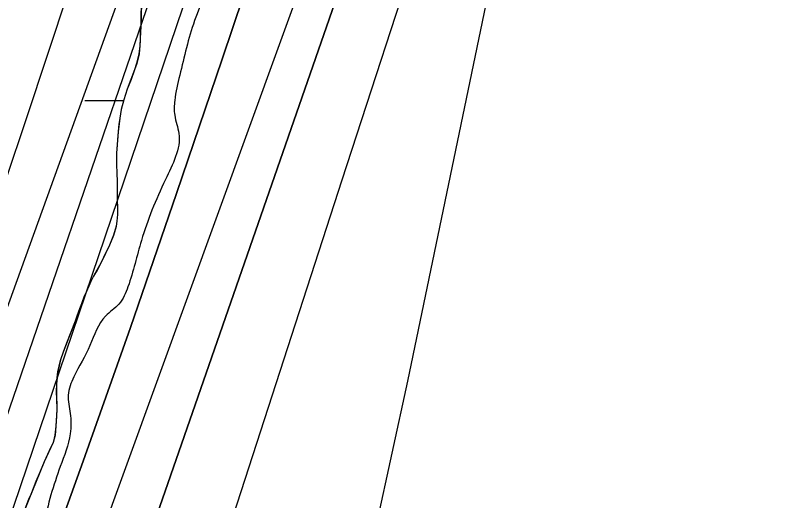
# Model space of a CAD drawing. Extents: x 3297716 to 3335574, y 688621 to 713991.
# Drawn here: x 3321239.9 to 3321686.8, y 697842 to 698129.4 of the extents above; entities that cross this region are included whole.
import ezdxf

# ---------------------------------------------------------------- set-up
doc = ezdxf.new("R2010")
doc.units = 0
for name, color, linetype in [('V-RIVR-EDGE', 7, 'Continuous'), ('V-SITE-VEGE', 7, 'Continuous'), ('V-TOPO-DPTH', 7, 'Continuous'), ('V-TOPO-MINR', 7, 'Continuous'), ('V-TOPO-WATR', 7, 'Continuous'), ('V-WETL-SWMP', 7, 'Continuous')]:
    doc.layers.add(name, color=color, linetype=linetype)

msp = doc.modelspace()

# ---------------------------------------------------------------- linework, layer by layer
at = {"layer": 'V-RIVR-EDGE'}
msp.add_spline([(3321618.45, 701061.3), (3321639.17, 701040.92), (3321661.92, 701020.55), (3321674.32, 701007.67), (3321694.16, 700986.07), (3321717.72, 700957.41), (3321720.61, 700953.26), (3321724.75, 700950.76), (3321726.82, 700949.51), (3321730.12, 700946.19), (3321742.93, 700927.09), (3321753.65, 700905.93), (3321756.11, 700893.9), (3321759.81, 700884.36), (3321768.06, 700867.34), (3321776.73, 700853.23), (3321786.64, 700837.46), (3321794.49, 700827.9), (3321804.41, 700817.1), (3321812.69, 700810.04), (3321821.8, 700809.18), (3321830.09, 700806.68), (3321833.39, 700803.77), (3321835.87, 700798.79), (3321840.83, 700792.97), (3321849.52, 700787.56), (3321852, 700783.83), (3321866.46, 700765.14), (3321875.54, 700751.02), (3321880.08, 700741.06), (3321885.01, 700725.72), (3321889.55, 700717), (3321895.75, 700710.35), (3321901.94, 700699.15), (3321908.12, 700684.63), (3321912.22, 700664.31), (3321919.16, 700623.67), (3321922, 700598.79), (3321922.33, 700564.8), (3321921.8, 700517.55), (3321919.28, 700502.22), (3321912.99, 700476.13), (3321905.84, 700433.04), (3321899.49, 700379.59), (3321893.61, 700348.1), (3321887.31, 700316.2), (3321880.2, 700288.86), (3321874.74, 700259.03), (3321869.25, 700218.84), (3321863.73, 700164.56), (3321860.77, 700141.35), (3321859.51, 700133.9), (3321857.38, 700109.86), (3321857.72, 700080.85), (3321854.3, 700038.58), (3321847.95, 699987.61), (3321847.83, 699937.46), (3321848.6, 699913.83), (3321849.33, 699873.21), (3321853.78, 699830.51), (3321854.96, 699803.15), (3321853.26, 699786.99), (3321851.54, 699762.54), (3321847.36, 699747.63), (3321844.45, 699743.9), (3321843.17, 699728.57), (3321839.41, 699718.22), (3321831.1, 699708.71), (3321827.36, 699705.81), (3321826.94, 699701.67), (3321826.9, 699687.16), (3321823.15, 699678.88), (3321813.6, 699670.62), (3321798.66, 699664.44), (3321785.76, 699644.16), (3321779.93, 699632.57), (3321773.21, 699598.6), (3321768.1, 699540.58), (3321765.15, 699519.86), (3321762.59, 699492.93), (3321757.53, 699458.54), (3321751.27, 699439.49), (3321741.26, 699415.47), (3321732.08, 699391.04), (3321722.08, 699368.27), (3321716.24, 699354.61), (3321712.46, 699334.72), (3321711.17, 699313.17), (3321708.16, 699269.24), (3321710.2, 699258.88), (3321713.08, 699250.99), (3321718.86, 699240.62), (3321727.54, 699231.89), (3321733.75, 699226.9), (3321735.8, 699219.85), (3321729.5, 699186.29), (3321720.32, 699159.37), (3321709.07, 699134.53), (3321700.31, 699115.49), (3321685.36, 699100.6), (3321679.12, 699094.4), (3321674.96, 699087.37), (3321674.54, 699083.64), (3321670.34, 699063.75), (3321660.32, 699031.86), (3321651.17, 699018.62), (3321638.28, 699002.49), (3321632.02, 698987.58), (3321625.76, 698968.12), (3321619.46, 698936.22), (3321615.66, 698908.04), (3321607.29, 698875.32), (3321593.49, 698825.61), (3321583.49, 698805.33), (3321580.14, 698792.07), (3321580.11, 698777.57), (3321580.08, 698768.03), (3321572.16, 698748.16), (3321567.94, 698717.91), (3321559.1, 698663.64), (3321555.74, 698647.06), (3321554.07, 698638.36), (3321550.73, 698631.74), (3321551.53, 698617.65), (3321548.59, 698601.9), (3321548.13, 698586.15), (3321543.97, 698577.46), (3321538.14, 698566.28), (3321534.37, 698551.37), (3321535.17, 698541.42), (3321533.49, 698532.72), (3321521.4, 698502.08), (3321503.45, 698451.14), (3321490.53, 698421.75), (3321481.38, 698409.33), (3321476.81, 698403.96), (3321474.3, 698395.26), (3321466.79, 698374.55), (3321458.45, 698355.09), (3321454.28, 698343.91), (3321453.02, 698339.36), (3321455.92, 698336.45), (3321456.74, 698333.13), (3321454.65, 698329.4), (3321448.83, 698321.96), (3321440.11, 698313.69), (3321430.98, 698308.32), (3321420.6, 698301.3), (3321418.1, 698296.34), (3321412.68, 698284.33), (3321407.28, 698277.71), (3321395.61, 698252.46), (3321375.16, 698198.21), (3321359.31, 698158.46), (3321345.97, 698126.16), (3321337.19, 698093.85), (3321334.25, 698078.94), (3321334.23, 698070.24), (3321336.69, 698059.45), (3321328.74, 698032.12), (3321314.56, 697996.09), (3321306.62, 697968.76), (3321301.21, 697958.41), (3321293.31, 697951.38), (3321284.15, 697933.99), (3321274.57, 697915.37), (3321271.23, 697904.6), (3321272.45, 697893.82), (3321272.42, 697881.8), (3321266.57, 697862.33), (3321256.95, 697828.37), (3321254.44, 697817.6), (3321249.85, 697808.08), (3321241.51, 697787.79), (3321233.61, 697774.54), (3321226.53, 697762.13), (3321220.27, 697745.56), (3321216.1, 697733.97), (3321215.67, 697727.34), (3321217.73, 697725.67), (3321219.8, 697723.6), (3321219.37, 697718.62), (3321208.12, 697691.71), (3321197.7, 697668.11), (3321194.79, 697666.04), (3321191.06, 697666.05), (3321191.45, 697656.52), (3321188.95, 697651.55), (3321185.63, 697649.07), (3321180.24, 697647.84), (3321181.04, 697635.82), (3321179.37, 697630.85), (3321174.8, 697625.89), (3321172.29, 697619.26), (3321170.2, 697612.22), (3321164.33, 697585.71), (3321162.65, 697577.01), (3321158.92, 697575.78), (3321154.35, 697570.81), (3321148.51, 697557.56), (3321144.77, 697550.53), (3321143.91, 697539.34), (3321140.58, 697535.62), (3321134.77, 697529.41), (3321132.68, 697525.27), (3321128.5, 697509.53), (3321122.64, 697486.75), (3321103.06, 697447.42), (3321100.98, 697441.63), (3321100.95, 697432.92), (3321091.79, 697415.12), (3321084.3, 697404.36), (3321071.4, 697382.01), (3321064.34, 697376.64), (3321056.87, 697372.93), (3321048.14, 697363.42), (3321041.07, 697351), (3321031.9, 697332.37), (3321023.56, 697312.08), (3321015.63, 697288.06), (3321006.43, 697254.51), (3320994.76, 697229.67), (3320983.51, 697207.32), (3320979.36, 697203.6), (3320975.6, 697193.66), (3320968.09, 697172.54), (3320962.64, 697145.61), (3320955.95, 697122.42), (3320943.84, 697086.8), (3320940.48, 697069.4), (3320936.31, 697061.12), (3320926.34, 697048.71), (3320920.93, 697043.34), (3320909.64, 697002.33), (3320899.61, 696969.2), (3320887.51, 696935.24), (3320880.84, 696920.33), (3320879.58, 696912.46), (3320883.28, 696900.43), (3320882.85, 696894.63), (3320876.18, 696878.07), (3320871.56, 696854.04), (3320866.95, 696835.81), (3320859.86, 696815.94), (3320857.35, 696806.82), (3320853.17, 696794.4), (3320849.83, 696784.46), (3320847.3, 696766.64), (3320843.13, 696755.46), (3320836.06, 696746.78), (3320830.23, 696736.43), (3320825.62, 696714.06), (3320819.78, 696699.98), (3320814.39, 696700.82), (3320813.53, 696688.39), (3320798.51, 696648.22), (3320788.51, 696625.45), (3320782.7, 696621.73), (3320776.44, 696606.83), (3320773.11, 696599.38), (3320766.05, 696592.76), (3320752.32, 696573.31), (3320739.41, 696550.14), (3320720.25, 696512.05), (3320700.68, 696473.55), (3320668.58, 696401.51), (3320646.49, 696351.83), (3320619.82, 696291.38), (3320606.9, 696264.05), (3320587.72, 696216.85), (3320576.88, 696191.59), (3320559.79, 696152.26), (3320552.68, 696128.24), (3320546.41, 696106.29), (3320536.39, 696076.47), (3320526.77, 696040.43), (3320506.73, 695984.11), (3320462.47, 695850.34), (3320450.34, 695806.02), (3320441.99, 695784.08), (3320420.24, 695702.06), (3320413.95, 695672.23), (3320409.31, 695639.92), (3320408.02, 695624.17), (3320406.74, 695608.42), (3320408.37, 695594.32), (3320410.83, 695583.96), (3320416.18, 695571.92), (3320421.98, 695567.35), (3320430.26, 695563.18), (3320436.88, 695558.19), (3320439.76, 695552.38), (3320445.95, 695539.93), (3320448.82, 695529.15), (3320449.62, 695514.64), (3320448.35, 695507.18), (3320445.85, 695499.32), (3320439.61, 695490.63), (3320432.95, 695478.62), (3320425.04, 695464.14), (3320423.36, 695454.61), (3320416.68, 695438.87), (3320407.94, 695423.56), (3320400.05, 695416.95), (3320392.16, 695411.99), (3320377.64, 695405.4), (3320369.77, 695408.32), (3320357.76, 695410.42), (3320346.57, 695411.28), (3320320.43, 695400.15), (3320298.01, 695386.53), (3320249, 695343.13), (3320201.63, 695295.58), (3320188.34, 695286.49), (3320177.97, 695282.37), (3320168.43, 695279.5), (3320163.44, 695274.95), (3320158.02, 695258.8), (3320150.48, 695228.14), (3320140.07, 695207.45), (3320125.48, 695174.32), (3320115.05, 695149.48), (3320110.04, 695134.99), (3320108.37, 695129.6), (3320108.36, 695125.87), (3320112.48, 695115.91), (3320113.71, 695108.45), (3320113.28, 695102.65), (3320106.62, 695091.47), (3320104.12, 695086.92), (3320100.38, 695081.54), (3320098.3, 695077.82), (3320098.29, 695074.91), (3320104.89, 695063.71), (3320105.7, 695055.41), (3320108.15, 695041.32), (3320112.69, 695030.11), (3320122.19, 695016.41), (3320128.39, 695010.18), (3320133.76, 695004.36), (3320135.82, 694999.39), (3320135.81, 694993.17), (3320132.46, 694981.16), (3320110.39, 694941.42), (3320095, 694917.83), (3320080.04, 694902.95), (3320068.41, 694893.44), (3320055.95, 694881.45), (3320033.07, 694848.77), (3319991.89, 694787.94), (3319966.93, 694752.36), (3319939.88, 694710.15), (3319919.91, 694678.69), (3319900.35, 694647.24), (3319884.95, 694618.27), (3319831.21, 694511.88), (3319802.89, 694453.92), (3319782.47, 694411.28), (3319716.3, 694301.19), (3319680.91, 694240.35), (3319651.35, 694187.37), (3319580.16, 694059.05), (3319556.78, 694017.46)], degree=3, dxfattribs=at)
at = {"layer": 'V-SITE-VEGE'}
msp.add_lwpolyline([(3321314.73, 698143.3), (3321314.17, 698122.5), (3321313.93, 698119.49), (3321313.64, 698111.26), (3321313.14, 698106.48), (3321311.77, 698100.72), (3321310.55, 698097.08), (3321306.21, 698085.55), (3321304.22, 698079.34), (3321302.67, 698073.58), (3321301.74, 698068.53), (3321300.82, 698060.48), (3321299.85, 698047.73), (3321299.91, 698040.47), (3321300.11, 698036.58), (3321300.24, 698030.48), (3321300.2, 698023.85), (3321300.38, 698011.55), (3321300.06, 698007.48), (3321299.64, 698004.47), (3321298.08, 697999.15), (3321295.64, 697993.38), (3321291.11, 697983.88), (3321288.32, 697978.55), (3321286.23, 697974.91), (3321284.74, 697971.89), (3321280.82, 697963.1), (3321275.36, 697948.38), (3321268.24, 697930.01), (3321266.68, 697925.58), (3321265.05, 697918.31), (3321264.31, 697911.32), (3321264.25, 697906.27), (3321264.5, 697896.1), (3321264.04, 697886.19), (3321263.46, 697880.97), (3321262.34, 697876.62), (3321257.12, 697865.17), (3321252.25, 697853.46), (3321247.9, 697842.81), (3321240.52, 697824.18)], dxfattribs=at)
at = {"layer": 'V-TOPO-DPTH'}
for points in [[(3321836.59, 699266.36), (3321551.23, 698262.42), (3321549.37, 698255.96), (3321547.46, 698249.52), (3321545.49, 698243.09), (3321543.49, 698236.67), (3321539.97, 698225.6), (3321539.69, 698224.72), (3321539.14, 698222.97), (3321538.86, 698222.09), (3321536.98, 698216.08), (3321535.79, 698212.19), (3321534.65, 698208.28), (3321533.59, 698204.35), (3321532.57, 698200.41), (3321530.21, 698190.95), (3321528.1, 698182.25), (3321526.06, 698173.54), (3321524.12, 698164.81), (3321522.26, 698156.06), (3321471.97, 697912.84), (3321453.34, 697827.59)], [(3321836.59, 699266.36), (3321551.23, 698262.42), (3321549.37, 698255.96), (3321547.46, 698249.52), (3321545.49, 698243.09), (3321543.49, 698236.67), (3321539.97, 698225.6), (3321539.69, 698224.72), (3321539.14, 698222.97), (3321538.86, 698222.09), (3321536.98, 698216.08), (3321535.79, 698212.19), (3321534.65, 698208.28), (3321533.59, 698204.35), (3321532.57, 698200.41), (3321530.21, 698190.95), (3321528.1, 698182.25), (3321526.06, 698173.54), (3321524.12, 698164.81), (3321522.26, 698156.06), (3321471.97, 697912.84), (3321453.34, 697827.59)], [(3321251.64, 697786.6), (3321280.03, 697865.53), (3321308.01, 697944.6), (3321335.39, 698023.88), (3321362.37, 698103.3), (3321393.9, 698197.32), (3321404.65, 698229.89), (3321415.2, 698262.52), (3321425.46, 698295.24), (3321435.51, 698328.03), (3321506.24, 698562.54), (3321544.84, 698692.22), (3321582.83, 698822.08), (3321619.88, 698952.21), (3321656.31, 699082.51)], [(3321251.64, 697786.6), (3321280.03, 697865.53), (3321308.01, 697944.6), (3321335.39, 698023.88), (3321362.37, 698103.3), (3321393.9, 698197.32), (3321404.65, 698229.89), (3321415.2, 698262.52), (3321425.46, 698295.24), (3321435.51, 698328.03), (3321506.24, 698562.54), (3321544.84, 698692.22), (3321582.83, 698822.08), (3321619.88, 698952.21), (3321656.31, 699082.51)], [(3321297.91, 697759.34), (3321459.61, 698225.45), (3321463.2, 698235.95), (3321466.72, 698246.48), (3321470.14, 698257.04), (3321473.49, 698267.62), (3321681.89, 698936.28), (3321701.31, 699000.56), (3321719.98, 699065.06)], [(3321719.98, 699065.06), (3321701.31, 699000.56), (3321681.89, 698936.28), (3321473.49, 698267.62), (3321470.14, 698257.04), (3321466.72, 698246.48), (3321463.2, 698235.95), (3321459.61, 698225.45), (3321297.91, 697759.34)], [(3321591.97, 699057.3), (3321557.43, 698926.51), (3321521.76, 698796.03), (3321484.36, 698666.04), (3321445.82, 698536.37), (3321372.13, 698294.35), (3321369.53, 698285.95), (3321366.86, 698277.57), (3321364.11, 698269.21), (3321361.3, 698260.88), (3321234.24, 697890.05), (3321210.69, 697821.93)]]:
    msp.add_lwpolyline(points, dxfattribs=at)
at = {"layer": 'V-TOPO-MINR'}
for points in [[(3321639.73, 699336.99), (3321373.64, 698356.65), (3321370.2, 698344.19), (3321366.68, 698331.76), (3321363.04, 698319.36), (3321359.33, 698306.98), (3321352.27, 698283.84), (3321351.78, 698282.26), (3321351.52, 698281.47), (3321351.26, 698280.69), (3321343.06, 698256.67), (3321338.66, 698243.89), (3321334.21, 698231.13), (3321329.7, 698218.39), (3321325.14, 698205.67), (3321087.49, 697547.79)], [(3321738.55, 699301.03), (3321462.88, 698306.89), (3321460.32, 698297.82), (3321457.7, 698288.77), (3321454.99, 698279.74), (3321452.23, 698270.73), (3321446.91, 698253.66), (3321446.62, 698252.73), (3321446.3, 698251.81), (3321441.8, 698238.72), (3321439.38, 698231.72), (3321436.92, 698224.73), (3321434.44, 698217.75), (3321431.92, 698210.78), (3321179.81, 697516.92)], [(3321836.59, 699266.36), (3321551.23, 698262.42), (3321549.37, 698255.96), (3321547.46, 698249.52), (3321545.49, 698243.09), (3321543.49, 698236.67), (3321539.97, 698225.6), (3321539.69, 698224.72), (3321539.14, 698222.97), (3321538.86, 698222.09), (3321536.98, 698216.08), (3321535.79, 698212.19), (3321534.65, 698208.28), (3321533.59, 698204.35), (3321532.57, 698200.41), (3321530.21, 698190.95), (3321528.1, 698182.25), (3321526.06, 698173.54), (3321524.12, 698164.81), (3321522.26, 698156.06), (3321471.97, 697912.84), (3321453.34, 697827.59)], [(3321662.87, 699195.38), (3321396.2, 698307.2), (3321390.79, 698289.5), (3321385.25, 698271.84), (3321379.52, 698254.24), (3321373.67, 698236.68), (3321185, 697680.06)], [(3321559.35, 699105.21), (3321521.93, 698971.52), (3321483.83, 698838.03), (3321444.71, 698704.83), (3321404.91, 698571.83), (3321339.92, 698357.61), (3321329.88, 698324.91), (3321319.7, 698292.25), (3321309.31, 698259.66), (3321298.77, 698227.11), (3321271.28, 698143.15), (3321246.63, 698068.75), (3321221.62, 697994.46), (3321196.08, 697920.36), (3321170.18, 697846.38), (3321059.57, 697534.01)], [(3321761.57, 699091.82), (3321729.75, 698981.07), (3321697.28, 698870.51), (3321663.84, 698760.24), (3321629.74, 698650.17), (3321516.43, 698290.04), (3321507.94, 698263.16), (3321499.39, 698236.31), (3321490.76, 698209.47), (3321482.09, 698182.66), (3321433.06, 698031.82), (3321400.9, 697932.64), (3321368.83, 697833.43)], [(3321719.98, 699065.06), (3321701.31, 699000.56), (3321681.89, 698936.28), (3321473.49, 698267.62), (3321470.14, 698257.04), (3321466.72, 698246.48), (3321463.2, 698235.95), (3321459.61, 698225.45), (3321297.91, 697759.34)], [(3321591.97, 699057.3), (3321557.43, 698926.51), (3321521.76, 698796.03), (3321484.36, 698666.04), (3321445.82, 698536.37), (3321372.13, 698294.35), (3321369.53, 698285.95), (3321366.86, 698277.57), (3321364.11, 698269.21), (3321361.3, 698260.88), (3321234.24, 697890.05), (3321210.69, 697821.93)]]:
    msp.add_lwpolyline(points, dxfattribs=at)
at = {"layer": 'V-TOPO-WATR'}
msp.add_lwpolyline([(3321656.31, 699082.51), (3321619.88, 698952.21), (3321582.83, 698822.08), (3321544.84, 698692.22), (3321506.24, 698562.54), (3321435.51, 698328.03), (3321425.46, 698295.24), (3321415.2, 698262.52), (3321404.65, 698229.89), (3321393.9, 698197.32), (3321362.37, 698103.3), (3321335.39, 698023.88), (3321308.01, 697944.6), (3321280.03, 697865.53), (3321251.64, 697786.6)], dxfattribs=at)
at = {"layer": 'V-WETL-SWMP'}
for p, q in [((3321314.5, 698134.81), (3321314.27, 698129.41)), ((3321314.27, 698129.41), (3321314.15, 698122.51)), ((3321313.9, 698119.5), (3321313.76, 698114.55)), ((3321314.15, 698122.51), (3321313.9, 698119.5)), ((3321313.76, 698114.55), (3321313.61, 698111.27)), ((3321313.61, 698111.27), (3321313.11, 698106.49)), ((3321313.11, 698106.49), (3321311.74, 698100.73)), ((3321311.74, 698100.73), (3321310.53, 698097.1)), ((3321310.53, 698097.1), (3321308.44, 698091.42)), ((3321308.44, 698091.42), (3321306.19, 698085.56)), ((3321306.19, 698085.56), (3321304.2, 698079.36)), ((3321281.05, 698078.96), (3321304.09, 698078.98)), ((3321304.2, 698079.36), (3321302.65, 698073.59)), ((3321302.65, 698073.59), (3321301.71, 698068.54)), ((3321301.71, 698068.54), (3321301.29, 698064.83)), ((3321300.79, 698060.49), (3321300.39, 698055.62)), ((3321301.29, 698064.83), (3321300.79, 698060.49)), ((3321300.23, 698052.61), (3321299.82, 698047.74)), ((3321300.39, 698055.62), (3321300.23, 698052.61)), ((3321299.82, 698047.74), (3321299.85, 698044.29)), ((3321299.85, 698044.29), (3321299.88, 698040.49)), ((3321299.88, 698040.49), (3321300.08, 698036.59)), ((3321300.08, 698036.59), (3321300.21, 698030.49)), ((3321300.21, 698030.49), (3321300.17, 698023.86)), ((3321300.17, 698023.86), (3321300.21, 698018.37)), ((3321300.21, 698018.37), (3321300.33, 698014.83)), ((3321300.35, 698011.56), (3321300.03, 698007.49)), ((3321300.33, 698014.83), (3321300.35, 698011.56)), ((3321300.03, 698007.49), (3321299.61, 698004.48)), ((3321299.61, 698004.48), (3321298.05, 697999.16)), ((3321298.05, 697999.16), (3321295.62, 697993.39)), ((3321295.62, 697993.39), (3321293, 697987.89)), ((3321293, 697987.89), (3321291.09, 697983.89)), ((3321289.69, 697981.23), (3321288.29, 697978.56)), ((3321291.09, 697983.89), (3321289.69, 697981.23)), ((3321288.29, 697978.56), (3321286.2, 697974.92)), ((3321284.71, 697971.9), (3321282.01, 697965.95)), ((3321286.2, 697974.92), (3321284.71, 697971.9)), ((3321280.8, 697963.11), (3321279.15, 697958.68)), ((3321282.01, 697965.95), (3321280.8, 697963.11)), ((3321279.15, 697958.68), (3321278.02, 697955.75)), ((3321278.02, 697955.75), (3321276.37, 697951.32)), ((3321276.37, 697951.32), (3321275.33, 697948.39)), ((3321275.33, 697948.39), (3321270.21, 697935.26)), ((3321270.21, 697935.26), (3321268.21, 697930.02)), ((3321268.21, 697930.02), (3321266.65, 697925.59)), ((3321266.65, 697925.59), (3321265.79, 697921.78)), ((3321265.02, 697918.32), (3321264.6, 697914.78)), ((3321265.79, 697921.78), (3321265.02, 697918.32)), ((3321264.6, 697914.78), (3321264.27, 697911.33)), ((3321264.27, 697911.33), (3321264.22, 697906.29)), ((3321264.22, 697906.29), (3321264.34, 697902.66)), ((3321264.34, 697902.66), (3321264.47, 697896.11)), ((3321264.47, 697896.11), (3321264.32, 697892.22)), ((3321264.32, 697892.22), (3321264.01, 697886.2)), ((3321264.01, 697886.2), (3321263.43, 697880.98)), ((3321263.43, 697880.98), (3321262.31, 697876.63)), ((3321260.83, 697873.44), (3321259, 697869.44)), ((3321262.31, 697876.63), (3321260.83, 697873.44)), ((3321259, 697869.44), (3321257.09, 697865.18)), ((3321257.09, 697865.18), (3321254.13, 697858)), ((3321254.13, 697858), (3321252.22, 697853.47)), ((3321252.22, 697853.47), (3321250.57, 697849.39)), ((3321250.57, 697849.39), (3321249.09, 697845.75)), ((3321247.87, 697842.82), (3321240.49, 697824.19)), ((3321249.09, 697845.75), (3321247.87, 697842.82))]:
    msp.add_line(p, q, dxfattribs=at)

doc.saveas('drawing.dxf')
